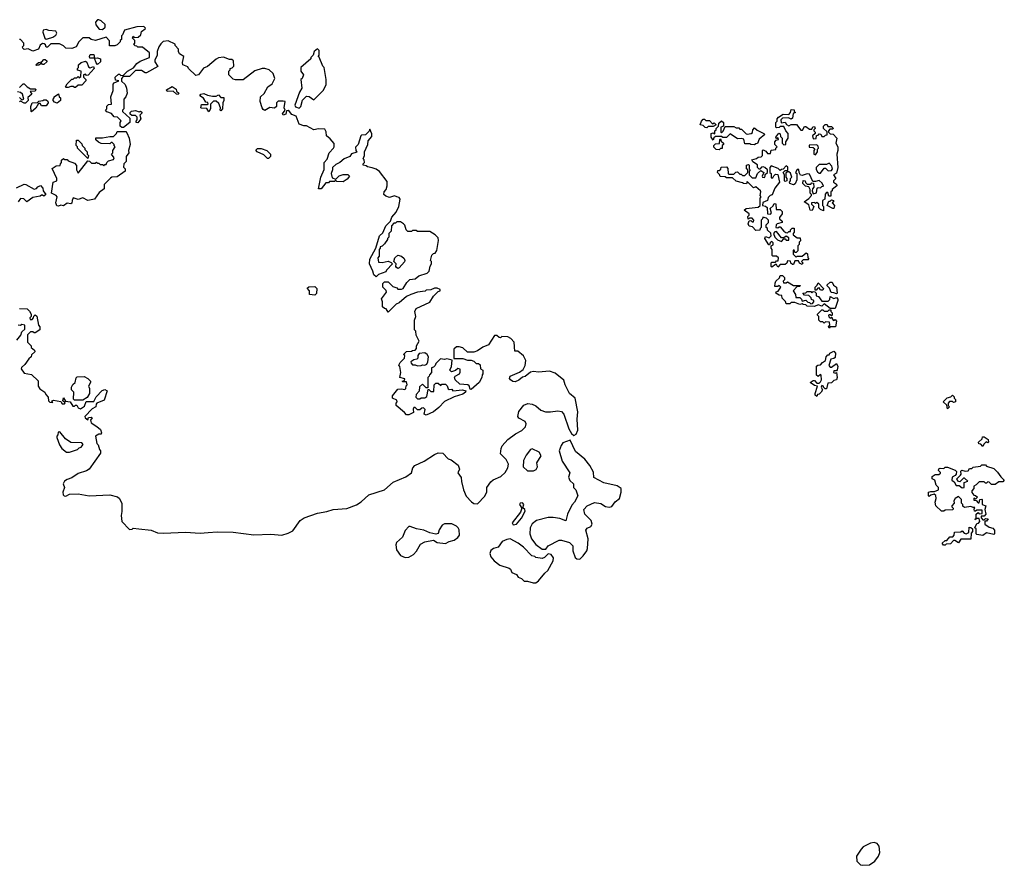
# Model space of a CAD drawing. Extents: x 2029826 to 2248070, y 228728 to 402406.
# Tile 337 of 368: x 2158637 to 2166700, y 308430 to 315356. Entities that reach past the tile are written whole.
import ezdxf

# ---------------------------------------------------------------- set-up
doc = ezdxf.new("R2010")
doc.units = 0

msp = doc.modelspace()

# ---------------------------------------------------------------- linework, layer by layer
at = {"layer": '0CON10XD'}
for points in [[(2159315, 315274.3), (2159336.2, 315295), (2159337, 315317), (2159305, 315347.1), (2159285, 315356), (2159275, 315354), (2159256.7, 315335), (2159261.2, 315315), (2159288.9, 315278.9), (2159315, 315274.3)], [(2159470, 314875), (2159471.7, 314851.7), (2159500, 314825), (2159512.5, 314795), (2159517.5, 314755), (2159507, 314723), (2159490, 314705), (2159490, 314625), (2159480, 314615), (2159480, 314605), (2159538.3, 314548.3), (2159540, 314515), (2159487, 314473), (2159473, 314473), (2159460, 314485), (2159460, 314515), (2159468.3, 314528.3), (2159438.3, 314558.3), (2159411.7, 314561.7), (2159388.3, 314588.3), (2159351.7, 314601.7), (2159340, 314615), (2159350, 314625), (2159351.7, 314648.3), (2159365, 314660), (2159390, 314665), (2159383, 314723), (2159402.5, 314775), (2159403, 314827), (2159411.7, 314838.3), (2159450, 314855), (2159421.7, 314861.7), (2159420, 314885), (2159445, 314910), (2159455, 314910), (2159465, 314900), (2159488.3, 314901.7), (2159520, 314935), (2159568.3, 314961.7), (2159595, 314997.5), (2159625, 315017.5), (2159700, 315045), (2159700, 315085), (2159641.7, 315131.7), (2159605, 315130), (2159595, 315140), (2159581.7, 315141.7), (2159570, 315155), (2159580, 315165), (2159580, 315185), (2159560, 315205), (2159565, 315220), (2159575, 315210), (2159608.3, 315211.7), (2159628.3, 315231.7), (2159635, 315260), (2159665, 315280), (2159667, 315287), (2159655, 315300), (2159595, 315297.5), (2159495, 315270), (2159478.3, 315231.7), (2159470, 315225), (2159470, 315195), (2159460, 315185), (2159460, 315175), (2159435, 315150), (2159415, 315142.5), (2159371.7, 315141.7), (2159371.7, 315181.7), (2159345, 315213.3), (2159256.7, 315186.7), (2159223, 315193), (2159205, 315207.5), (2159153, 315207), (2159122.5, 315175), (2159100, 315135), (2159065, 315120), (2159015, 315122.5), (2158995, 315142.5), (2158963, 315157), (2158893, 315157), (2158865, 315130), (2158855, 315130), (2158848.8, 315148.8), (2158838.8, 315158.8), (2158825, 315161.2), (2158803.9, 315146.1), (2158790, 315115), (2158745, 315097.5), (2158707, 315117), (2158675, 315112.5), (2158661.7, 315121.7), (2158660, 315135), (2158670, 315145), (2158670, 315165), (2158642.5, 315192.5), (2158635, 315193.3)], [(2158855, 315197.5), (2158865, 315200), (2158907.7, 315212.3), (2158931.7, 315228.3), (2158940, 315245), (2158933, 315263), (2158875, 315267.5), (2158853, 315277), (2158830, 315270), (2158827.5, 315255), (2158843.8, 315203.8), (2158855, 315197.5)], [(2160785, 311134.4), (2160835, 311150), (2160875, 311170.8), (2160933.3, 311255), (2160967.5, 311275), (2161075, 311312.9), (2161152.7, 311327.3), (2161204.4, 311345.6), (2161315, 311351.4), (2161395, 311382.9), (2161433.4, 311406.6), (2161495, 311464), (2161624.2, 311505.8), (2161695, 311568.8), (2161798.3, 311611.7), (2161846.7, 311645), (2161857.5, 311685), (2161872.5, 311705), (2161949.7, 311740.3), (2162035, 311796), (2162065, 311808.8), (2162102.5, 311805), (2162145, 311760), (2162170.7, 311750.7), (2162226.8, 311706.8), (2162238.8, 311675), (2162224, 311645), (2162252, 311605), (2162256, 311574), (2162272, 311505), (2162293.2, 311453.2), (2162335.9, 311405.9), (2162355, 311393.3), (2162385, 311390), (2162446.1, 311453.9), (2162461.2, 311488.8), (2162463.8, 311525), (2162495, 311570), (2162515, 311586.2), (2162577.5, 311615), (2162613.8, 311646.2), (2162633.9, 311686.1), (2162638.8, 311715), (2162620, 311755), (2162575, 311800), (2162580, 311845), (2162587.5, 311865), (2162635, 311916.7), (2162696.4, 311963.6), (2162748.3, 311991.7), (2162778.3, 312021.7), (2162783.3, 312045), (2162776.7, 312065), (2162725, 312092.5), (2162717, 312107), (2162725, 312147.5), (2162765, 312197.5), (2162798.3, 312211.7), (2162835, 312207.5), (2162863, 312193), (2162905, 312156.7), (2162943.9, 312143.9), (2162985, 312143.3), (2163045, 312152.5), (2163075, 312147.5), (2163093.3, 312125), (2163134, 312005), (2163155, 311967.5), (2163175, 311950), (2163195, 311960), (2163206.9, 311995), (2163201.1, 312085), (2163208.2, 312145), (2163186.7, 312256.7), (2163140, 312295), (2163104.4, 312365), (2163094.1, 312404.1), (2163021.2, 312461.2), (2162975, 312478.6), (2162885, 312468.5), (2162845, 312474.2), (2162821.4, 312468.6), (2162775, 312433.8), (2162755, 312427.5), (2162725.7, 312404.3), (2162695, 312390), (2162675, 312392), (2162657.5, 312405), (2162648.3, 312418.3), (2162652.5, 312435), (2162730.7, 312469.3), (2162759.3, 312490.7), (2162777, 312523), (2162782.5, 312565), (2162763, 312603), (2162715, 312640), (2162691.7, 312641.7), (2162687.5, 312715), (2162660, 312745), (2162635, 312757.5), (2162585, 312760), (2162575, 312750), (2162563, 312753), (2162545, 312770), (2162525, 312770), (2162476.4, 312693.6), (2162430, 312675), (2162387, 312643), (2162355, 312632.5), (2162305, 312632.5), (2162265, 312667.5), (2162235, 312677.5), (2162213, 312677), (2162193, 312657), (2162191.7, 312581.7), (2162265, 312580), (2162305, 312567.5), (2162335, 312567.5), (2162355, 312560), (2162375, 312540), (2162395, 312540), (2162408.3, 312528.3), (2162410, 312495), (2162430, 312485), (2162430, 312455), (2162423, 312447), (2162422.5, 312425), (2162400, 312385), (2162335, 312327.5), (2162325, 312330), (2162317.5, 312357.5), (2162305.8, 312365.8), (2162241.7, 312371.7), (2162203.3, 312405), (2162196.7, 312425), (2162203.9, 312436.1), (2162238, 312455), (2162245, 312470), (2162245, 312492.5), (2162225, 312500), (2162206.1, 312483.9), (2162173, 312473), (2162160, 312485), (2162172.5, 312515), (2162178.3, 312568.3), (2162135, 312577.5), (2162115, 312572.5), (2162083, 312577), (2162045, 312540), (2162040, 312525), (2162025, 312510), (2162010, 312505), (2162010, 312465), (2161991.7, 312448.3), (2161990, 312435), (2161980, 312425), (2161978.3, 312341.7), (2161965, 312340), (2161935, 312370), (2161911.7, 312348.3), (2161907, 312313), (2161883, 312287), (2161880, 312265), (2161895, 312250), (2161915, 312250), (2161925, 312260), (2161955, 312260), (2161970, 312270), (2161981.7, 312328.3), (2161988.3, 312328.3), (2162005, 312310), (2162028.3, 312311.7), (2162030, 312365), (2162045, 312380), (2162065, 312380), (2162085, 312360), (2162095, 312370), (2162125, 312370), (2162138.3, 312358.3), (2162145, 312332.5), (2162155, 312327.5), (2162175, 312330), (2162185, 312317.5), (2162263.6, 312323.6), (2162290, 312315), (2162287.5, 312305), (2162265, 312288.8), (2162194.2, 312265.8), (2162115, 312230), (2162069.5, 312180.5), (2162026.7, 312145), (2161965, 312117.5), (2161950, 312125), (2161957, 312163), (2161945, 312177.5), (2161930, 312175), (2161915, 312160), (2161895, 312160), (2161875, 312180), (2161865, 312180), (2161860, 312165), (2161862.5, 312137.5), (2161825, 312120), (2161805, 312120), (2161788.3, 312138.3), (2161720, 312195), (2161720, 312215), (2161727.5, 312225), (2161725, 312240), (2161690, 312255), (2161690, 312275), (2161735, 312330), (2161765, 312333.3), (2161791.7, 312328.3), (2161800, 312335), (2161803, 312357), (2161810, 312365), (2161805, 312390), (2161775, 312390), (2161770, 312395), (2161788.3, 312401.7), (2161790, 312415), (2161750, 312425), (2161757.5, 312465), (2161750, 312515), (2161743, 312527), (2161751.7, 312548.3), (2161787.5, 312585), (2161790, 312605), (2161780, 312615), (2161805, 312637.5), (2161845, 312640), (2161853, 312647), (2161875, 312650), (2161887, 312663), (2161887.5, 312685), (2161907, 312723), (2161883, 312773), (2161880, 312805), (2161870, 312815), (2161870, 312895), (2161880, 312925), (2161872.5, 312965), (2161885, 312990), (2161995, 313042.5), (2162025, 313092.5), (2162065, 313130), (2162080, 313135), (2162080, 313145), (2162057, 313157), (2162035, 313157.5), (2162005, 313142.5), (2161965, 313140), (2161957, 313133), (2161895, 313123.3), (2161840, 313105), (2161805, 313087.5), (2161745, 313037.5), (2161720, 313025), (2161655, 312960), (2161638.3, 312988.3), (2161625, 312990), (2161607.5, 313005), (2161607.5, 313045), (2161600.7, 313069.3), (2161640, 313125), (2161638.3, 313138.3), (2161610, 313165), (2161610, 313195), (2161625, 313210), (2161655, 313210), (2161691.7, 313171.7), (2161725, 313160), (2161735, 313150), (2161765, 313147.5), (2161776.4, 313153.6), (2161807, 313203), (2161833, 313227), (2161875, 313232.5), (2161905, 313257.5), (2161975, 313280), (2161990, 313295), (2161998.3, 313338.3), (2162010, 313355), (2162010, 313375), (2162002.5, 313385), (2162013, 313427), (2162025, 313440), (2162040, 313445), (2162052.5, 313465), (2162067, 313547), (2162065, 313570), (2162040, 313595), (2161995, 313620), (2161895, 313620), (2161885, 313630), (2161855, 313630), (2161845, 313620), (2161815, 313622.5), (2161802.5, 313635), (2161791.7, 313671.7), (2161780, 313685), (2161755, 313700), (2161725, 313700), (2161715, 313690), (2161701.7, 313688.3), (2161683, 313667), (2161680, 313625), (2161660, 313605), (2161660, 313575), (2161650, 313565), (2161650, 313555), (2161625, 313520), (2161605, 313500), (2161590, 313495), (2161590, 313485), (2161580, 313475), (2161581.7, 313418.3), (2161570, 313405), (2161575, 313370), (2161605, 313367.5), (2161655, 313377.5), (2161678.3, 313368.3), (2161690, 313355), (2161640, 313305), (2161635, 313290), (2161575, 313270), (2161555, 313250), (2161537.5, 313265), (2161530, 313295), (2161501.2, 313355), (2161504, 313395), (2161552.5, 313485), (2161583.8, 313585), (2161610, 313610), (2161635, 313667.5), (2161673, 313707), (2161685, 313737.5), (2161719.5, 313780.5), (2161741.2, 313825), (2161753.3, 313885), (2161745, 313900), (2161726.4, 313906.4), (2161705, 313912.5), (2161665, 313900), (2161635, 313910), (2161620, 313925), (2161623, 313947), (2161637.5, 313965), (2161646.7, 313995), (2161645, 314030), (2161583, 314113), (2161555, 314132.5), (2161523.3, 314143.3), (2161485, 314150), (2161475, 314160), (2161450, 314165), (2161450, 314175), (2161460, 314185), (2161457, 314207), (2161450, 314215), (2161460, 314245), (2161460, 314275), (2161487, 314333), (2161490, 314365), (2161521.7, 314398.3), (2161521.7, 314421.7), (2161505, 314460), (2161498.3, 314441.7), (2161468.3, 314411.7), (2161435, 314410), (2161430, 314405), (2161410, 314335), (2161388.3, 314311.7), (2161390, 314285), (2161398.3, 314271.7), (2161355, 314257.5), (2161340, 314235), (2161295, 314217.5), (2161260, 314185), (2161225, 314170), (2161200, 314145), (2161200, 314125), (2161187.5, 314095), (2161195, 314060), (2161225, 314050), (2161253, 314077), (2161285, 314087.5), (2161325, 314087.5), (2161337.5, 314075), (2161319.3, 314050.7), (2161285, 314027.5), (2161235, 314030), (2161225, 314040), (2161215, 314030), (2161175, 314030), (2161165, 314020), (2161145, 314020), (2161105, 313970), (2161085, 313970), (2161103, 314067), (2161131.7, 314128.3), (2161131.2, 314185), (2161156.1, 314213.9), (2161172.5, 314265), (2161207, 314303), (2161212.5, 314315), (2161211.7, 314341.7), (2161180, 314380), (2161150, 314405), (2161147, 314437), (2161135, 314460), (2161085, 314462.5), (2161045, 314454), (2160985, 314487.5), (2160965, 314487.5), (2160925, 314500), (2160900, 314565), (2160865, 314580), (2160847.5, 314605), (2160835, 314612.5), (2160821.7, 314608.3), (2160816.7, 314583.3), (2160793.6, 314573.6), (2160790, 314585), (2160810, 314615), (2160803.3, 314635), (2160810, 314685), (2160795, 314690), (2160755, 314690), (2160740, 314675), (2160740, 314645), (2160725, 314630), (2160685, 314637.5), (2160645, 314612.5), (2160630.7, 314620.7), (2160622.5, 314635), (2160607.5, 314685), (2160610, 314725), (2160639.3, 314750.7), (2160670, 314805), (2160705, 314830), (2160727.5, 314875), (2160712.5, 314915), (2160680, 314945), (2160645, 314957.5), (2160623.6, 314956.4), (2160563.9, 314936.1), (2160467, 314863), (2160405, 314862.5), (2160385, 314870), (2160350, 314905), (2160350, 314935), (2160360, 314945), (2160360, 314955), (2160378.3, 314961.7), (2160390, 314975), (2160388.3, 315018.3), (2160375, 315030), (2160355, 315030), (2160305, 315050), (2160265, 315042.5), (2160247, 315033), (2160175, 314972.5), (2160141.7, 314958.3), (2160100, 314905), (2160078.3, 314898.3), (2160020, 314955), (2160015, 314970), (2159973.3, 314985), (2159970, 315005), (2159980, 315055), (2159947, 315077), (2159937.5, 315095), (2159937.5, 315115), (2159910, 315145), (2159910, 315155), (2159851.7, 315181.7), (2159813, 315177), (2159791.7, 315158.3), (2159777.5, 315135), (2159763.3, 315095), (2159762.5, 315065), (2159743.3, 315025), (2159745, 315010), (2159768.3, 314971.7), (2159675, 314920), (2159665, 314920), (2159635, 314940), (2159585, 314940), (2159535, 314890), (2159485, 314890), (2159470, 314875)], [(2160925, 314630), (2160940, 314645), (2160953, 314697), (2160985, 314730), (2161006.7, 314726.7), (2161045, 314700), (2161125, 314780), (2161146.7, 314825), (2161147.5, 314865), (2161130, 314965), (2161120, 314975), (2161088.3, 315048.3), (2161080, 315055), (2161090, 315065), (2161090, 315105), (2161077, 315117), (2161047.5, 315095), (2161040, 315065), (2161020, 315045), (2161020, 315035), (2160940, 314965), (2160940, 314935), (2160960, 314905), (2160950, 314875), (2160940, 314865), (2160947.5, 314795), (2160928.3, 314761.7), (2160890, 314655), (2160895, 314642.5), (2160925, 314630)], [(2158775, 314980), (2158770, 314985), (2158790, 315005), (2158818.3, 315011.7), (2158835, 315030), (2158845, 315030), (2158858.3, 315018.3), (2158858.3, 315011.7), (2158835, 314990), (2158825, 314990), (2158815, 315000), (2158795, 314982.5), (2158775, 314980)], [(2159275, 314990), (2159263.3, 315003.3), (2159250, 315040), (2159211.7, 315041.7), (2159207.5, 315055), (2159215, 315070), (2159245, 315070), (2159250, 315040), (2159275, 315042.5), (2159300, 315035), (2159298.3, 315011.7), (2159275, 314990)], [(2159095, 314800), (2159085, 314800), (2159075, 314810), (2159055, 314810), (2159035, 314800), (2159015, 314800), (2159012.5, 314805), (2159025, 314830), (2159065, 314870), (2159075, 314870), (2159085, 314880), (2159105, 314880), (2159115, 314890), (2159125, 314880), (2159138.3, 314891.7), (2159140, 314935), (2159111.7, 314941.7), (2159110, 314955), (2159120, 314965), (2159120, 314985), (2159140, 315005), (2159177, 315017), (2159187, 315007), (2159200.7, 314970.7), (2159215, 314962.5), (2159241.7, 314971.7), (2159247.5, 314955), (2159198.3, 314901.7), (2159185, 314900), (2159175, 314910), (2159160, 314905), (2159160, 314885), (2159180, 314865), (2159180, 314855), (2159145, 314820), (2159115, 314820), (2159095, 314800)], [(2158635, 314800), (2158665, 314830), (2158675, 314830), (2158697, 314807), (2158725, 314790), (2158765, 314790), (2158770, 314785), (2158765, 314770), (2158721.7, 314768.3), (2158737.5, 314745), (2158705, 314720), (2158707, 314693), (2158685, 314672.5)], [(2159935, 314742.5), (2159920, 314745), (2159895, 314770), (2159845, 314767.5), (2159838.3, 314781.7), (2159885, 314810), (2159918.3, 314788.3), (2159921.7, 314771.7), (2159940, 314755), (2159935, 314742.5)], [(2158635, 314717.5), (2158655, 314700), (2158670, 314705), (2158660, 314745), (2158645, 314760), (2158620, 314765)], [(2158735, 314600), (2158730, 314605), (2158727.5, 314645), (2158740, 314675), (2158782.5, 314677.5), (2158795, 314687.5), (2158827, 314693), (2158835, 314700), (2158855, 314700), (2158868.3, 314688.3), (2158870, 314675), (2158855, 314650), (2158815, 314650), (2158805, 314670), (2158791.7, 314668.3), (2158769.3, 314630.7), (2158735, 314600)], [(2158945, 314672.5), (2158921.7, 314681.7), (2158910, 314695), (2158910, 314705), (2158920, 314715), (2158920, 314725), (2158955, 314750), (2158960, 314725), (2158970, 314715), (2158970, 314695), (2158945, 314672.5)], [(2160185, 314600), (2160168.3, 314628.3), (2160125, 314630), (2160120, 314635), (2160125, 314660), (2160175, 314660), (2160180, 314665), (2160178.3, 314678.3), (2160161.7, 314681.7), (2160143, 314713), (2160111.7, 314731.7), (2160120, 314745), (2160145, 314752.5), (2160175, 314737.5), (2160215, 314730), (2160245, 314730), (2160265, 314740), (2160285, 314720), (2160308.3, 314718.3), (2160310, 314695), (2160300, 314675), (2160297.5, 314625), (2160285, 314610), (2160280, 314615), (2160282.5, 314635), (2160268.3, 314668.3), (2160245, 314690), (2160225, 314690), (2160200, 314665), (2160200, 314625), (2160185, 314600)], [(2158685, 314672.5), (2158675, 314672.5), (2158645, 314690), (2158635, 314682.5)], [(2164845, 313330), (2164835, 313350), (2164825, 313350), (2164795, 313330), (2164790, 313335), (2164790, 313365), (2164795, 313370), (2164825, 313370), (2164835, 313380), (2164848.3, 313381.7), (2164850, 313405), (2164835, 313420), (2164805, 313420), (2164800, 313425), (2164800, 313475), (2164790, 313485), (2164790, 313505), (2164808.3, 313511.7), (2164808.3, 313528.3), (2164795, 313540), (2164781.7, 313528.3), (2164778.3, 313511.7), (2164771.7, 313511.7), (2164740, 313565), (2164745, 313580), (2164775, 313570), (2164790, 313585), (2164788.3, 313608.3), (2164761.7, 313631.7), (2164760, 313645), (2164750, 313655), (2164750, 313675), (2164770, 313695), (2164770, 313715), (2164751.7, 313731.7), (2164721.7, 313738.3), (2164720, 313725), (2164710, 313715), (2164710, 313655), (2164700, 313645), (2164698.3, 313631.7), (2164665, 313630), (2164638.3, 313658.3), (2164610, 313665), (2164602.5, 313685), (2164611.7, 313708.3), (2164625, 313710), (2164635, 313700), (2164645, 313700), (2164650, 313715), (2164635, 313730), (2164615, 313730), (2164601.7, 313721.7), (2164600, 313745), (2164610, 313755), (2164610, 313765), (2164570, 313795), (2164585, 313810), (2164685, 313820), (2164700, 313835), (2164700, 313895), (2164710, 313905), (2164700, 313915), (2164707.5, 313945), (2164702.5, 313955), (2164665, 313987.5), (2164645, 313980), (2164595, 314030), (2164588.3, 314011.7), (2164563, 314013), (2164555, 314020), (2164505, 314032.5), (2164475, 314060), (2164425, 314060), (2164415, 314070), (2164373, 314073), (2164368.3, 314088.3), (2164350, 314105), (2164355, 314120), (2164365, 314120), (2164378.3, 314131.7), (2164381.7, 314148.3), (2164425, 314150), (2164437, 314137), (2164440, 314095), (2164445, 314090), (2164485, 314090), (2164501.7, 314108.3), (2164515, 314110), (2164535, 314090), (2164545, 314090), (2164555, 314080), (2164575, 314080), (2164600, 314105), (2164600, 314125), (2164590, 314135), (2164590, 314165), (2164605, 314170), (2164610, 314165), (2164610, 314135), (2164620, 314125), (2164610, 314115), (2164610, 314085), (2164635, 314060), (2164665, 314060), (2164680, 314095), (2164705, 314120), (2164730, 314105), (2164717.5, 314075), (2164720, 314065), (2164735, 314062.5), (2164742.5, 314075), (2164741.7, 314088.3), (2164760, 314105), (2164760, 314125), (2164740, 314145), (2164725, 314150), (2164711.7, 314148.3), (2164698.3, 314131.7), (2164691.7, 314131.7), (2164680, 314145), (2164678.3, 314168.3), (2164641.7, 314191.7), (2164633, 314207), (2164671.7, 314218.3), (2164685, 314230), (2164708.3, 314231.7), (2164720, 314245), (2164720, 314285), (2164725, 314290), (2164748.3, 314278.3), (2164760, 314260), (2164785, 314260), (2164791.7, 314288.3), (2164828.3, 314291.7), (2164830, 314305), (2164840, 314315), (2164820, 314335), (2164820, 314355), (2164831.7, 314368.3), (2164850, 314375), (2164848.3, 314388.3), (2164835, 314380), (2164830, 314395), (2164853, 314427), (2164865, 314420), (2164868.3, 314398.3), (2164880, 314385), (2164880, 314345), (2164895, 314330), (2164910, 314335), (2164910, 314355), (2164930, 314385), (2164930, 314425), (2164910, 314445), (2164895, 314480), (2164865, 314480), (2164857, 314473), (2164835, 314470), (2164830, 314475), (2164830, 314515), (2164840, 314525), (2164840, 314545), (2164851.7, 314558.3), (2164888.3, 314581.7), (2164935, 314580), (2164950, 314595), (2164955, 314620), (2164978.3, 314618.3), (2164980, 314605), (2164990, 314595), (2164971.7, 314588.3), (2164965, 314550), (2164955, 314540), (2164931.7, 314551.7), (2164885, 314550), (2164870, 314535), (2164871.7, 314511.7), (2164905, 314517.5), (2164917, 314497), (2164935, 314487.5), (2164955, 314497.5), (2164997, 314497), (2165035, 314450), (2165048.3, 314451.7), (2165065, 314480), (2165075, 314480), (2165105, 314460), (2165125, 314460), (2165131.7, 314478.3), (2165145, 314480), (2165150, 314465), (2165140, 314455), (2165140, 314445), (2165150, 314435), (2165150, 314425), (2165130, 314405), (2165135, 314380), (2165158.3, 314381.7), (2165161.7, 314408.3), (2165175, 314410), (2165185, 314420), (2165198.3, 314418.3), (2165205, 314400), (2165225, 314400), (2165235, 314410), (2165248.3, 314411.7), (2165248.3, 314438.3), (2165220, 314465), (2165220, 314485), (2165231.7, 314498.3), (2165248.3, 314498.3), (2165255, 314480), (2165285, 314480), (2165298.3, 314468.3), (2165295, 314460), (2165271.7, 314458.3), (2165260, 314445), (2165260, 314435), (2165275, 314420), (2165298.3, 314418.3), (2165327.5, 314385), (2165320, 314345), (2165337.5, 314315), (2165336.7, 314285), (2165327.5, 314255), (2165336.7, 314145), (2165325, 314100), (2165300, 314085), (2165320, 314055), (2165300, 314035), (2165302.5, 314025), (2165325, 314010), (2165327.5, 313995), (2165290, 313965), (2165290, 313955), (2165280, 313945), (2165278.3, 313911.7), (2165261.7, 313911.7), (2165255, 313940), (2165245, 313940), (2165231.7, 313928.3), (2165230, 313885), (2165210, 313875), (2165210, 313835), (2165220, 313825), (2165218.3, 313791.7), (2165195, 313800), (2165180, 313815), (2165180, 313845), (2165165, 313860), (2165155, 313850), (2165145, 313857.5), (2165120, 313855), (2165120, 313845), (2165140, 313825), (2165127, 313793), (2165110, 313795), (2165101.7, 313828.3), (2165098.3, 313838.3), (2165060, 313865), (2165099.3, 313890.7), (2165120, 313915), (2165120, 313925), (2165110, 313935), (2165110, 313965), (2165098.3, 313988.3), (2165071.7, 313991.7), (2165050, 314015), (2165051.7, 314038.3), (2165070, 314035), (2165071.7, 314021.7), (2165085, 314010), (2165115, 314010), (2165125, 314020), (2165138.3, 314018.3), (2165140, 313985), (2165128.3, 313971.7), (2165126.7, 313955), (2165135, 313930), (2165163, 313937), (2165167.5, 313975), (2165175, 313982.5), (2165195, 313980), (2165205, 313990), (2165218.3, 313991.7), (2165208.3, 314018.3), (2165185, 314040), (2165155, 314030), (2165131.7, 314031.7), (2165105, 314090), (2165085, 314092.5), (2165045, 314080), (2165031.7, 314081.7), (2165020, 314105), (2165018.3, 314128.3), (2165005, 314130), (2164990, 314105), (2165000, 314095), (2165000, 314045), (2164988.3, 314011.7), (2164975, 314002.5), (2164943, 314013), (2164940, 314025), (2164950, 314035), (2164950, 314055), (2164960, 314065), (2164948.3, 314098.3), (2164935, 314110), (2164925, 314110), (2164911.7, 314098.3), (2164910, 314065), (2164920, 314055), (2164920, 314035), (2164905, 314030), (2164900, 314035), (2164900, 314085), (2164890, 314105), (2164905, 314120), (2164928.3, 314121.7), (2164928.3, 314148.3), (2164915, 314160), (2164888.3, 314131.7), (2164875, 314130), (2164865, 314120), (2164848.3, 314138.3), (2164791.7, 314158.3), (2164780, 314145), (2164780, 314105), (2164790, 314095), (2164791.7, 314061.7), (2164805, 314060), (2164811.7, 314078.3), (2164825, 314090), (2164846.7, 314086.7), (2164860, 314025), (2164820, 313975), (2164798.3, 313921.7), (2164783, 313917), (2164765, 313900), (2164760, 313875), (2164721.7, 313858.3), (2164720, 313835), (2164745, 313830), (2164758.3, 313818.3), (2164760, 313765), (2164785, 313762.5), (2164792.5, 313775), (2164781.7, 313808.3), (2164808.3, 313831.7), (2164815, 313850), (2164828.3, 313848.3), (2164831.7, 313801.7), (2164865, 313800), (2164880, 313785), (2164880, 313765), (2164860, 313735), (2164860, 313725), (2164880, 313705), (2164880, 313695), (2164840, 313685), (2164833, 313677), (2164830, 313655), (2164845, 313650), (2164855, 313660), (2164865, 313660), (2164893.6, 313623.6), (2164911.7, 313611.7), (2164925, 313610), (2164935, 313620), (2164948.3, 313621.7), (2164950, 313635), (2164961.7, 313648.3), (2164978.3, 313648.3), (2164980, 313615), (2164970, 313605), (2164970, 313595), (2165005, 313570), (2165028.3, 313568.3), (2165030, 313545), (2165020, 313535), (2165020, 313515), (2165010, 313505), (2165008.3, 313461.7), (2164995, 313450), (2164985, 313450), (2164978.3, 313468.3), (2164971.7, 313468.3), (2164970, 313435), (2164995, 313410), (2165005, 313420), (2165045, 313420), (2165076.7, 313446.7), (2165087, 313437), (2165090, 313405), (2165100, 313395), (2165095, 313390), (2165051.7, 313388.3), (2165040, 313375), (2165050, 313365), (2165045, 313350), (2165021.7, 313361.7), (2165015, 313380), (2164985, 313380), (2164975, 313350), (2164965, 313350), (2164951.7, 313361.7), (2164948.3, 313378.3), (2164925, 313380), (2164918.3, 313361.7), (2164905, 313350), (2164865, 313350), (2164845, 313330)], [(2159605, 314510), (2159590, 314515), (2159590, 314525), (2159600, 314535), (2159598.3, 314558.3), (2159585, 314570), (2159555, 314570), (2159543, 314583), (2159543, 314597), (2159553, 314607), (2159585, 314612.5), (2159615, 314600), (2159627.5, 314607.5), (2159638.3, 314598.3), (2159638.3, 314591.7), (2159620, 314575), (2159630, 314545), (2159605, 314510)], [(2164265, 314470), (2164251.7, 314471.7), (2164235, 314490), (2164210, 314495), (2164220, 314525), (2164235, 314540), (2164245, 314540), (2164255, 314530), (2164285, 314530), (2164311.7, 314501.7), (2164325, 314510), (2164340, 314495), (2164315, 314480), (2164275, 314480), (2164265, 314470)], [(2164655, 314330), (2164623, 314333), (2164615, 314340), (2164575, 314340), (2164567, 314377), (2164545, 314382.5), (2164515, 314380), (2164455, 314420), (2164425, 314390), (2164395, 314390), (2164385, 314400), (2164335, 314400), (2164321.7, 314388.3), (2164315, 314370), (2164300, 314395), (2164300, 314425), (2164315, 314430), (2164328.3, 314421.7), (2164330, 314445), (2164340, 314455), (2164340, 314465), (2164360, 314485), (2164361.7, 314508.3), (2164385, 314526.7), (2164400, 314515), (2164400, 314485), (2164380, 314475), (2164380, 314435), (2164385, 314430), (2164398.3, 314441.7), (2164415, 314480), (2164485, 314480), (2164505, 314470), (2164525, 314470), (2164535, 314460), (2164548.3, 314458.3), (2164585, 314420), (2164595, 314417.5), (2164627, 314423), (2164638.3, 314431.7), (2164640, 314455), (2164655, 314470), (2164675, 314450), (2164730, 314425), (2164740, 314415), (2164691.7, 314378.3), (2164678.3, 314341.7), (2164665, 314340), (2164655, 314330)], [(2158955, 313827.5), (2158940.7, 313830.7), (2158933.3, 313855), (2158943.3, 313905), (2158936.1, 313916.1), (2158897.5, 313935), (2158912.5, 314025), (2158940, 314035), (2158942.5, 314055), (2158902.5, 314137.5), (2158935, 314160), (2158968.3, 314161.7), (2158970, 314175), (2158980, 314185), (2158980, 314205), (2158995, 314220), (2159005, 314210), (2159025, 314210), (2159035, 314200), (2159085, 314180), (2159101.7, 314161.7), (2159102.5, 314125), (2159115, 314100), (2159195, 314200), (2159208.3, 314198.3), (2159225, 314180), (2159255, 314180), (2159265, 314190), (2159275, 314180), (2159285, 314180), (2159295, 314170), (2159315, 314170), (2159325, 314160), (2159335, 314170), (2159345, 314170), (2159350, 314185), (2159365, 314200), (2159405, 314210), (2159410, 314225), (2159390, 314255), (2159400, 314265), (2159400, 314285), (2159420, 314315), (2159410, 314325), (2159410, 314335), (2159395, 314350), (2159385, 314350), (2159375, 314340), (2159303, 314343), (2159281.7, 314351.7), (2159261.7, 314371.7), (2159261.7, 314388.3), (2159315, 314387.5), (2159375, 314400), (2159405, 314400), (2159430, 314425), (2159435, 314440), (2159505, 314440), (2159515, 314430), (2159532.5, 314385), (2159542.5, 314335), (2159527.5, 314285), (2159530, 314265), (2159510, 314235), (2159510, 314195), (2159490, 314175), (2159488.3, 314148.3), (2159500, 314135), (2159500, 314115), (2159435, 314070), (2159392.5, 314067.5), (2159381.7, 314058.3), (2159330, 314005), (2159328.3, 313971.7), (2159288.3, 313941.7), (2159250, 313885), (2159196.1, 313873.9), (2159155, 313897.5), (2159115, 313883.8), (2159075, 313897.5), (2159066.2, 313875), (2159065, 313853.3), (2159055, 313848.8), (2159025, 313853.3), (2158995, 313832.5), (2158975, 313837.5), (2158955, 313827.5)], [(2164365, 314290), (2164341.7, 314291.7), (2164321.7, 314311.7), (2164320, 314325), (2164335, 314340), (2164368.3, 314341.7), (2164370, 314375), (2164375, 314380), (2164381.7, 314361.7), (2164400, 314345), (2164400, 314335), (2164390, 314325), (2164388.3, 314301.7), (2164375, 314300), (2164365, 314290)], [(2159195, 314220), (2159110, 314305), (2159110, 314315), (2159100, 314325), (2159101.7, 314368.3), (2159115, 314370), (2159145, 314340), (2159150, 314325), (2159170, 314305), (2159171.7, 314291.7), (2159190, 314275), (2159190, 314255), (2159200, 314245), (2159195, 314220)], [(2160675, 314220), (2160665, 314220), (2160635, 314250), (2160583, 314273), (2160571.7, 314288.3), (2160585, 314300), (2160615, 314300), (2160660, 314285), (2160690, 314255), (2160690, 314235), (2160675, 314220)], [(2165155, 314250), (2165170, 314275), (2165170, 314295), (2165177.5, 314305), (2165175, 314320), (2165165, 314330), (2165101.7, 314328.3), (2165101.7, 314311.7), (2165135, 314310), (2165148.3, 314298.3), (2165140, 314285), (2165140, 314255), (2165155, 314250)], [(2165195, 314100), (2165225, 314140), (2165235, 314140), (2165258.3, 314118.3), (2165285, 314120), (2165292.5, 314135), (2165287, 314157), (2165265, 314180), (2165245, 314170), (2165185, 314170), (2165160, 314145), (2165158.3, 314128.3), (2165170.7, 314110.7), (2165185, 314100), (2165195, 314100)], [(2158611.7, 313978.3), (2158675, 314007.5), (2158687, 314007), (2158755, 313967.5), (2158775, 313972.5), (2158785, 313987.5), (2158806.7, 313996.7), (2158827, 313977), (2158830, 313955), (2158850, 313925), (2158835, 313910), (2158825, 313920), (2158815, 313920), (2158805, 313910), (2158745, 313900), (2158696.1, 313863.9), (2158670, 313890), (2158645, 313890.8), (2158625, 313863.8)], [(2165305, 313810), (2165295, 313810), (2165250, 313835), (2165261.7, 313868.3), (2165275, 313870), (2165285, 313880), (2165300, 313875), (2165300, 313865), (2165290, 313855), (2165310, 313835), (2165305, 313810)], [(2164875, 313540), (2164895, 313560), (2164905, 313560), (2164915, 313550), (2164935, 313550), (2164935, 313570), (2164915, 313582.5), (2164895, 313570), (2164875, 313570), (2164835, 313620), (2164821.7, 313618.3), (2164810, 313605), (2164820, 313575), (2164841.7, 313551.7), (2164875, 313540)], [(2161735, 313317.5), (2161722.5, 313325), (2161717.5, 313335), (2161720, 313355), (2161700, 313375), (2161710, 313405), (2161735, 313427.5), (2161765, 313420), (2161785, 313400), (2161790, 313385), (2161788.3, 313371.7), (2161745, 313322.5), (2161735, 313317.5)], [(2165315, 312990), (2165275, 312990), (2165225, 313030), (2165205, 313010), (2165175, 313020), (2165145, 313007.5), (2165085, 313010), (2165075, 313020), (2165053, 313023), (2165045, 313030), (2165025, 313022.5), (2164985, 313040), (2164955, 313040), (2164945, 313030), (2164915, 313030), (2164908.3, 313048.3), (2164880, 313075), (2164878.3, 313098.3), (2164855, 313100), (2164830, 313115), (2164831.7, 313128.3), (2164848.3, 313131.7), (2164870, 313165), (2164855, 313180), (2164845, 313170), (2164821.7, 313171.7), (2164822.5, 313197.5), (2164830, 313215), (2164858.3, 313241.7), (2164865, 313260), (2164885, 313260), (2164900, 313245), (2164900, 313225), (2164890, 313215), (2164891.7, 313201.7), (2164915, 313200), (2164925, 313210), (2164975, 313180), (2165028.3, 313178.3), (2165025, 313170), (2165001.7, 313168.3), (2164970, 313135), (2164990, 313105), (2164991.7, 313081.7), (2165025, 313080), (2165038.3, 313068.3), (2165045, 313050), (2165075, 313060), (2165091.7, 313041.7), (2165105, 313040), (2165115, 313030), (2165128.3, 313031.7), (2165140, 313045), (2165140, 313055), (2165120, 313065), (2165118.3, 313078.3), (2165098.3, 313098.3), (2165065, 313100), (2165050, 313115), (2165075, 313120), (2165085, 313130), (2165115, 313130), (2165125, 313120), (2165135, 313130), (2165148.3, 313128.3), (2165160, 313115), (2165160, 313095), (2165178.3, 313088.3), (2165205, 313050), (2165258.3, 313051.7), (2165270, 313065), (2165275, 313090), (2165305, 313072.5), (2165325, 313080), (2165337, 313067), (2165337, 313057), (2165315, 312990)], [(2161055, 313100), (2161010, 313105), (2161010, 313135), (2160991.7, 313158.3), (2161005, 313167.5), (2161055, 313170), (2161070, 313155), (2161067, 313113), (2161055, 313100)], [(2165215, 313140), (2165195, 313140), (2165185, 313160), (2165171.7, 313158.3), (2165158.3, 313141.7), (2165151.7, 313141.7), (2165150, 313165), (2165168.3, 313181.7), (2165175, 313200), (2165220, 313155), (2165215, 313140)], [(2165325, 313110), (2165305, 313120), (2165281.7, 313121.7), (2165268.3, 313158.3), (2165250, 313175), (2165250, 313185), (2165273, 313207), (2165290, 313205), (2165301.7, 313181.7), (2165326.1, 313166.1), (2165330, 313115), (2165325, 313110)], [(2158635, 312990), (2158698.3, 312988.3), (2158718.3, 312968.3), (2158730, 312945), (2158730, 312925), (2158720, 312915), (2158721.7, 312901.7), (2158738.3, 312901.7), (2158750, 312915), (2158751.7, 312928.3), (2158765, 312940), (2158777, 312927), (2158790, 312855), (2158801.7, 312841.7), (2158802.5, 312815), (2158765, 312790), (2158755, 312790), (2158745, 312800), (2158725, 312800), (2158700, 312775), (2158700, 312715), (2158730, 312685), (2158731.7, 312671.7), (2158758.3, 312648.3), (2158760, 312635), (2158735, 312610), (2158730, 312595), (2158710.7, 312579.3), (2158679.3, 312530.7), (2158651.7, 312508.3), (2158650, 312495), (2158675, 312460), (2158735, 312450), (2158788.3, 312398.3), (2158787.5, 312355), (2158803.3, 312333.3), (2158842.5, 312305), (2158850, 312285), (2158870, 312265), (2158872.5, 312235), (2158885, 312222.5), (2158908.3, 312221.7), (2158900, 312235), (2158915, 312240), (2158975, 312230), (2158985, 312210), (2159005, 312210), (2159008.3, 312218.3), (2158990, 312235), (2158995, 312260), (2159011.7, 312231.7), (2159050, 312225), (2159071.7, 312191.7), (2159085, 312190), (2159095, 312200), (2159105, 312200), (2159117, 312177), (2159135, 312167.5), (2159168.3, 312191.7), (2159181.7, 312228.3), (2159245, 312230), (2159263.6, 312266.4), (2159311.7, 312318.3), (2159335, 312327.5), (2159352.5, 312315), (2159329.3, 312240.7), (2159270, 312215), (2159263, 312207), (2159260, 312185), (2159231.7, 312168.3), (2159170, 312105), (2159172.5, 312095), (2159195, 312080), (2159201.7, 312098.3), (2159225, 312100), (2159230, 312095), (2159217.5, 312075), (2159223.3, 312055), (2159270, 312025), (2159298.3, 311998.3), (2159307, 311973), (2159305, 311960), (2159285, 311960), (2159257.5, 311945), (2159270, 311885), (2159280, 311875), (2159290, 311835), (2159300, 311825), (2159297.5, 311805), (2159205, 311674), (2159185, 311660.8), (2159115, 311640), (2159065, 311602.9), (2159025, 311591.1), (2159004.6, 311575.4), (2158994.4, 311555), (2159003.8, 311525), (2158991.2, 311485), (2158992.5, 311465), (2159000, 311455), (2159015, 311452.5), (2159045, 311468.8), (2159115, 311473.8), (2159205, 311456.7), (2159375, 311463.3), (2159438.3, 311448.3), (2159453.6, 311433.6), (2159473, 311393), (2159473, 311327), (2159466.7, 311295), (2159472.5, 311245), (2159535, 311180), (2159557, 311183), (2159565, 311190), (2159613, 311187), (2159715, 311174.2), (2159765, 311154.4), (2159815, 311150.5), (2159995, 311159.5), (2160115, 311150), (2160180, 311155), (2160255, 311160), (2160385, 311157.5), (2160555, 311135.6), (2160695, 311142.9), (2160785, 311134.4)], [(2165265, 312830), (2165260, 312845), (2165270, 312855), (2165268.3, 312878.3), (2165235, 312880), (2165225, 312870), (2165215, 312880), (2165195, 312880), (2165180, 312895), (2165180, 312925), (2165170, 312935), (2165170, 312945), (2165205, 312980), (2165215, 312980), (2165225, 312970), (2165255, 312970), (2165265, 312980), (2165278.3, 312978.3), (2165280, 312965), (2165290, 312955), (2165290, 312935), (2165285, 312930), (2165275, 312940), (2165265, 312940), (2165260, 312935), (2165261.7, 312921.7), (2165275, 312910), (2165288.3, 312918.3), (2165290, 312905), (2165301.7, 312891.7), (2165315, 312900), (2165327, 312887), (2165318.3, 312841.7), (2165275, 312840), (2165265, 312830)], [(2158615, 312730), (2158647, 312773), (2158655, 312800), (2158678.3, 312821.7), (2158680, 312855), (2158655, 312860), (2158645, 312850), (2158623.6, 312853.6)], [(2161895, 312520), (2161925, 312522.5), (2161935, 312530), (2161955, 312527.5), (2161970, 312535), (2161980, 312555), (2161985.8, 312595.8), (2161974.2, 312614.2), (2161955, 312626.2), (2161908.8, 312621.2), (2161896.7, 312605), (2161896.7, 312583.3), (2161890, 312575), (2161865, 312570), (2161840, 312555), (2161841.7, 312541.7), (2161855, 312530), (2161875, 312530), (2161895, 312520)], [(2165165, 312270), (2165151.7, 312281.7), (2165150, 312295), (2165170, 312355), (2165145, 312360), (2165110, 312385), (2165135, 312400), (2165145, 312400), (2165165, 312380), (2165185, 312380), (2165195, 312390), (2165202.5, 312405), (2165200, 312445), (2165195, 312450), (2165175, 312432.5), (2165162.5, 312445), (2165162.5, 312517.5), (2165173, 312527), (2165195, 312530), (2165210.7, 312549.3), (2165236.4, 312563.6), (2165240, 312595), (2165255, 312610), (2165265, 312610), (2165270, 312625), (2165305, 312640), (2165317.5, 312625), (2165315, 312590), (2165305, 312580), (2165280, 312575), (2165262.5, 312525), (2165275, 312510), (2165285, 312510), (2165325, 312540), (2165336.7, 312515), (2165331.7, 312488.3), (2165325, 312480), (2165305, 312480), (2165300, 312465), (2165315, 312460), (2165327, 312467), (2165332.5, 312425), (2165326.2, 312405), (2165305, 312400), (2165285, 312382.5), (2165255, 312380), (2165245, 312332.5), (2165231.7, 312331.7), (2165220, 312345), (2165220, 312355), (2165205, 312360), (2165200, 312345), (2165210, 312325), (2165200, 312305), (2165185, 312290), (2165170, 312285), (2165165, 312270)], [(2159155, 312240), (2159085, 312240), (2159078.3, 312248.3), (2159080, 312305), (2159060, 312325), (2159062.5, 312345), (2159073.3, 312366.7), (2159092.5, 312385), (2159098.3, 312421.7), (2159108.3, 312431.7), (2159165, 312432.5), (2159195, 312417.5), (2159217.5, 312395), (2159217.5, 312385), (2159200, 312355), (2159207.5, 312335), (2159210, 312295), (2159188.3, 312261.7), (2159155, 312240)], [(2166235, 312170), (2166228.3, 312198.3), (2166200, 312225), (2166231.7, 312258.3), (2166261.7, 312268.3), (2166275, 312280), (2166288.3, 312268.3), (2166290, 312255), (2166300, 312245), (2166300, 312225), (2166285, 312220), (2166275, 312230), (2166251.7, 312228.3), (2166240, 312215), (2166240, 312195), (2166250, 312185), (2166235, 312170)], [(2159045, 311812.5), (2159110, 311835), (2159125, 311850), (2159140, 311855), (2159157, 311877), (2159145, 311890), (2159055, 311892.5), (2159011.7, 311921.7), (2158965, 311980), (2158951.7, 311978.3), (2158950, 311955), (2158940, 311945), (2158940, 311935), (2158962.5, 311875), (2158982.5, 311845), (2159020, 311815), (2159045, 311812.5)], [(2163225, 310937.5), (2163252.5, 310965), (2163280, 311005), (2163286.2, 311025), (2163292.5, 311105), (2163273.8, 311175), (2163285, 311190), (2163314.2, 311205.8), (2163323.8, 311225), (2163316.7, 311255), (2163266.2, 311305), (2163256.7, 311345), (2163285, 311373.3), (2163345, 311402.5), (2163395, 311392.5), (2163435, 311367.5), (2163465, 311363.8), (2163485, 311368.8), (2163512.5, 311407.5), (2163548, 311435), (2163563.3, 311485), (2163563.3, 311515), (2163528.8, 311538.8), (2163421.9, 311561.9), (2163337.8, 311605), (2163335, 311648.8), (2163306.9, 311705), (2163265, 311755.5), (2163189.4, 311819.4), (2163145, 311912.5), (2163085, 311890), (2163070.5, 311869.5), (2163053.8, 311825), (2163080.5, 311740.5), (2163142.5, 311645), (2163130.7, 311609.3), (2163141.9, 311581.9), (2163171.2, 311555), (2163172.5, 311525), (2163192.5, 311505), (2163207, 311457), (2163181.2, 311405), (2163159.3, 311380.7), (2163123.3, 311305), (2163108.3, 311251.7), (2163059.3, 311269.3), (2163005, 311280), (2162965, 311278.8), (2162870, 311255), (2162835, 311227.5), (2162816.7, 311195), (2162813.8, 311145), (2162828.8, 311105), (2162865, 311057.5), (2162915, 311020), (2162945, 311020), (2162963.9, 311046.1), (2163055, 311092.5), (2163075, 311092.5), (2163140, 311075), (2163167, 311047), (2163167.5, 311005), (2163185, 310950), (2163200.7, 310940.7), (2163225, 310937.5)], [(2166525, 311860), (2166508.3, 311878.3), (2166491.7, 311881.7), (2166490, 311895), (2166518.3, 311921.7), (2166521.7, 311938.3), (2166535, 311940), (2166568.3, 311918.3), (2166570, 311895), (2166565, 311890), (2166551.7, 311898.3), (2166531.7, 311878.3), (2166525, 311860)], [(2162845, 311660), (2162867, 311673), (2162877.5, 311695), (2162873, 311727), (2162907.5, 311785), (2162890, 311815), (2162835, 311840), (2162820, 311835), (2162785, 311790), (2162762.5, 311745), (2162760, 311695), (2162795, 311660), (2162845, 311660)], [(2166525, 311132.5), (2166475, 311140), (2166470, 311145), (2166470, 311185), (2166460, 311195), (2166475, 311230), (2166488.3, 311231.7), (2166500, 311245), (2166495, 311270), (2166470, 311270), (2166465, 311260), (2166460, 311265), (2166470, 311270), (2166470, 311305), (2166485, 311320), (2166495, 311310), (2166518.3, 311311.7), (2166518.3, 311338.3), (2166475, 311340), (2166465, 311330), (2166455, 311330), (2166452.5, 311347.5), (2166460, 311360), (2166445, 311360), (2166425, 311370), (2166375, 311360), (2166361.7, 311371.7), (2166360, 311385), (2166350, 311395), (2166350, 311425), (2166325, 311450), (2166297, 311433), (2166287.5, 311415), (2166290, 311395), (2166270, 311375), (2166270, 311365), (2166280, 311355), (2166278.3, 311341.7), (2166215, 311340), (2166205, 311330), (2166185, 311330), (2166140, 311375), (2166132.5, 311405), (2166142.5, 311435), (2166138.3, 311458.3), (2166125, 311470), (2166098.3, 311461.7), (2166085, 311450), (2166080, 311455), (2166080, 311485), (2166097, 311493), (2166127.5, 311492.5), (2166160, 311505), (2166160, 311525), (2166143, 311543), (2166130, 311585), (2166110, 311595), (2166110, 311615), (2166135, 311630), (2166165, 311630), (2166178.3, 311641.7), (2166178.3, 311648.3), (2166160, 311665), (2166163.6, 311676.4), (2166175, 311682.5), (2166205, 311680), (2166215, 311690), (2166235, 311690), (2166296.4, 311666.4), (2166307.5, 311655), (2166307, 311633), (2166298.3, 311621.7), (2166271.7, 311608.3), (2166270, 311585), (2166290, 311570), (2166305, 311540), (2166331.7, 311541.7), (2166355, 311522.5), (2166370, 311525), (2166370, 311565), (2166400, 311575), (2166375, 311600), (2166365, 311600), (2166335, 311570), (2166320, 311575), (2166310, 311595), (2166342.5, 311625), (2166347.5, 311635), (2166343, 311657), (2166353, 311667), (2166378.3, 311658.3), (2166405, 311660), (2166415, 311680), (2166435, 311680), (2166445, 311690), (2166505, 311700), (2166515, 311710), (2166545, 311710), (2166555, 311700), (2166615, 311680), (2166645, 311650), (2166670.7, 311610.7), (2166700, 311585), (2166688.3, 311571.7), (2166655, 311570), (2166625, 311550), (2166595, 311550), (2166577, 311567), (2166565, 311570), (2166555, 311560), (2166545, 311560), (2166535, 311570), (2166495, 311570), (2166470, 311545), (2166450, 311535), (2166450, 311515), (2166433, 311497), (2166433, 311483), (2166451.7, 311461.7), (2166465, 311460), (2166480, 311445), (2166465, 311430), (2166451.7, 311438.3), (2166451.7, 311421.7), (2166468.3, 311418.3), (2166485, 311400), (2166495, 311400), (2166500, 311425), (2166515, 311430), (2166520, 311425), (2166520, 311385), (2166550, 311375), (2166540, 311345), (2166550, 311305), (2166535, 311290), (2166511.7, 311288.3), (2166510, 311275), (2166525, 311260), (2166535, 311260), (2166545, 311270), (2166568.3, 311268.3), (2166555, 311250), (2166541.7, 311248.3), (2166540, 311225), (2166575, 311200), (2166605, 311190), (2166620, 311175), (2166620, 311145), (2166615, 311140), (2166555, 311152.5), (2166525, 311132.5)], [(2162678.3, 311218.3), (2162705, 311223.8), (2162747, 311273), (2162775, 311330), (2162773.6, 311343.6), (2162758.3, 311358.3), (2162766.7, 311385), (2162755, 311398), (2162734.1, 311395.9), (2162728.8, 311385), (2162750, 311355), (2162738.3, 311321.7), (2162671.2, 311235), (2162678.3, 311218.3)], [(2161795, 310950.8), (2161825, 310954), (2161863.3, 310975), (2161887, 311003), (2161920, 311060), (2161955, 311080), (2162025, 311092.5), (2162055, 311073.8), (2162125, 311066.2), (2162155, 311083.3), (2162195.7, 311094.3), (2162225, 311116.2), (2162238.8, 311135), (2162236.4, 311176.4), (2162227.5, 311195), (2162215, 311207.5), (2162176.1, 311226.1), (2162116.4, 311226.4), (2162097.5, 311215), (2162071.7, 311178.3), (2162063, 311147), (2162045, 311142.5), (2161995, 311153.3), (2161945.7, 311175.7), (2161885.9, 311185.9), (2161835, 311206.2), (2161825, 311203.8), (2161795, 311173.3), (2161771.2, 311118.8), (2161723.3, 311075), (2161716.7, 311055), (2161723.8, 311015), (2161755, 310968.8), (2161795, 310950.8)], [(2166201.7, 311051.7), (2166191.7, 311068.3), (2166215, 311090), (2166228.3, 311091.7), (2166255, 311120), (2166278.3, 311121.7), (2166290, 311135), (2166291.7, 311158.3), (2166345, 311160), (2166355, 311170), (2166370.7, 311150.7), (2166386.4, 311143.6), (2166410, 311155), (2166411.7, 311198.3), (2166425, 311197.5), (2166440, 311185), (2166440, 311165), (2166428.3, 311151.7), (2166425, 311100), (2166345, 311100), (2166325, 311072.5), (2166295, 311090), (2166285, 311090), (2166258.3, 311061.7), (2166225, 311060), (2166215, 311052.5), (2166201.7, 311051.7)], [(2162842.3, 310742.3), (2162865, 310744), (2162885, 310758.8), (2162936.1, 310823.9), (2162962.5, 310845), (2163005.9, 310924.1), (2163009.3, 310949.3), (2162990, 310975), (2162965, 310980), (2162935, 310950), (2162915, 310942.5), (2162865, 310950), (2162855, 310960), (2162830, 310965), (2162762.5, 311035), (2162718.3, 311068.3), (2162653.6, 311103.6), (2162625, 311098.8), (2162589.2, 311080.8), (2162555, 311036.7), (2162516.4, 311023.6), (2162495, 311007.5), (2162486.7, 310985), (2162495, 310957.5), (2162523.3, 310925), (2162569.5, 310889.5), (2162645, 310863.3), (2162656.7, 310855), (2162667, 310827), (2162705, 310812.5), (2162720, 310790), (2162745, 310780), (2162768.3, 310758.3), (2162795, 310756.7), (2162842.3, 310742.3)], [(2165535, 308430), (2165595, 308433.8), (2165638.8, 308465), (2165668.8, 308505), (2165682, 308535), (2165675, 308586.7), (2165657.9, 308607.9), (2165635, 308617.5), (2165605, 308611.4), (2165545, 308580), (2165527, 308563), (2165490, 308505), (2165491.2, 308465), (2165522.5, 308435), (2165535, 308430)]]:
    msp.add_lwpolyline(points, dxfattribs=at)

doc.saveas('drawing.dxf')
